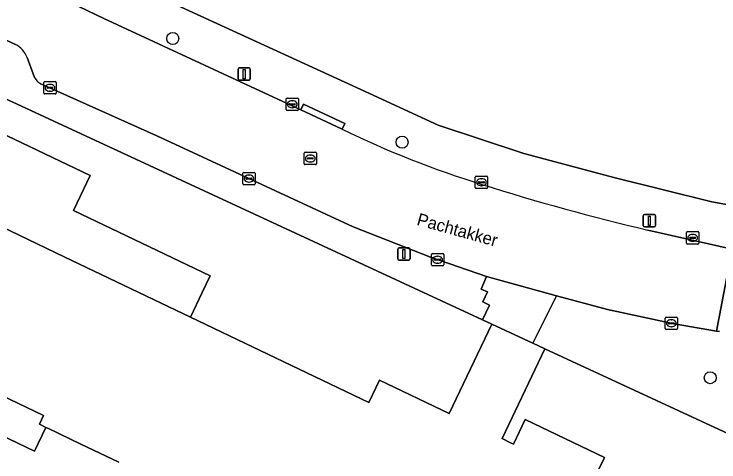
# Model space of a CAD drawing. Extents: x 161354 to 162026, y 386504 to 387460.
# Drawn here: x 161675.8 to 161732.9, y 386929.5 to 386965.7 of the extents above; entities that cross this region are included whole.
import ezdxf

# ---------------------------------------------------------------- set-up
doc = ezdxf.new("R2010")
doc.units = 0
for name, color, linetype in [('IMGEO_Boom', 7, 'Continuous'), ('IMGEO_Erf', 7, 'Continuous'), ('IMGEO_Kolk', 7, 'Continuous'), ('IMGEO_Lichtmast', 7, 'Continuous'), ('IMGEO_Openbare_ruimte_label', 7, 'Continuous'), ('IMGEO_Pand', 7, 'Continuous'), ('IMGEO_Rijbaan_lokaal_open', 7, 'Continuous'), ('IMGEO_Rioolput', 7, 'Continuous'), ('IMGEO_Voetpad_open', 7, 'Continuous')]:
    doc.layers.add(name, color=color, linetype=linetype)

msp = doc.modelspace()

# ---------------------------------------------------------------- linework, layer by layer
at = {"layer": 'IMGEO_Boom'}
for centre in [(161688.69, 386963.749), (161707.261, 386955.359), (161732.217, 386936.292)]:
    msp.add_circle(centre, 0.489, dxfattribs=at)
at = {"layer": 'IMGEO_Erf'}
for points in [[(161678.646, 386971.221), (161703.934, 386959.616), (161710.18, 386956.726), (161717.11, 386954.446), (161724.516, 386952.463), (161732.347, 386950.52), (161737.556, 386949.582)], [(161661.029, 386929.227), (161663.369, 386934.137), (161665.775, 386939.186), (161671.075, 386950.306), (161674.01, 386956.465), (161682.005, 386952.65), (161680.655, 386949.82), (161691.725, 386944.535), (161691.081, 386943.185), (161690.13, 386941.19), (161704.57, 386934.295), (161705.43, 386936.1), (161711.081, 386933.404), (161714.528, 386940.627), (161713.76, 386940.982), (161671.646, 386960.486), (161643.583, 386901.899)], [(161735.088, 386931.106), (161718.829, 386938.636), (161715.358, 386931.363), (161716.045, 386931.035), (161716.285, 386930.92), (161717.235, 386932.905), (161723.645, 386929.845), (161721.83, 386926.045)], [(161684.314, 386929.455), (161681.251, 386930.918), (161678.624, 386932.173), (161678.414, 386932.273), (161677.489, 386930.335), (161674.095, 386931.956), (161672.933, 386929.54), (161671.281, 386930.334), (161670.1, 386927.862)]]:
    msp.add_lwpolyline(points, dxfattribs=at)
at = {"layer": 'IMGEO_Kolk'}
for p, q in [((161678.322, 386960.258), (161679.174, 386960.258)), ((161678.247, 386959.332), (161678.247, 386960.184)), ((161678.506, 386959.752), (161678.506, 386959.764)), ((161678.944, 386959.715), (161678.546, 386959.715)), ((161678.549, 386959.801), (161678.947, 386959.801)), ((161678.735, 386960.038), (161678.76, 386960.038)), ((161678.99, 386959.764), (161678.99, 386959.752)), ((161679.248, 386960.184), (161679.248, 386959.332)), ((161679.174, 386959.258), (161678.322, 386959.258)), ((161678.758, 386959.478), (161678.733, 386959.478)), ((161697.867, 386958), (161697.867, 386958.852)), ((161697.942, 386958.926), (161698.794, 386958.926)), ((161698.355, 386958.706), (161698.38, 386958.706)), ((161698.868, 386958.852), (161698.868, 386958)), ((161698.126, 386958.42), (161698.126, 386958.432)), ((161698.564, 386958.383), (161698.166, 386958.383)), ((161698.169, 386958.469), (161698.567, 386958.469)), ((161698.378, 386958.146), (161698.353, 386958.146)), ((161698.61, 386958.432), (161698.61, 386958.42)), ((161698.794, 386957.926), (161697.942, 386957.926)), ((161694.363, 386951.983), (161694.363, 386952.835)), ((161694.438, 386952.909), (161695.29, 386952.909)), ((161695.364, 386952.835), (161695.364, 386951.983)), ((161694.622, 386952.403), (161694.622, 386952.415)), ((161695.06, 386952.366), (161694.662, 386952.366)), ((161694.665, 386952.452), (161695.063, 386952.452)), ((161694.851, 386952.689), (161694.876, 386952.689)), ((161695.106, 386952.415), (161695.106, 386952.403)), ((161713.188, 386951.683), (161713.188, 386952.535)), ((161713.263, 386952.609), (161714.115, 386952.609)), ((161713.676, 386952.389), (161713.701, 386952.389)), ((161714.189, 386952.535), (161714.189, 386951.683)), ((161695.29, 386951.909), (161694.438, 386951.909)), ((161694.874, 386952.129), (161694.849, 386952.129)), ((161713.447, 386952.103), (161713.447, 386952.115)), ((161713.885, 386952.066), (161713.487, 386952.066)), ((161713.49, 386952.152), (161713.888, 386952.152)), ((161713.699, 386951.829), (161713.674, 386951.829)), ((161713.931, 386952.115), (161713.931, 386952.103)), ((161714.115, 386951.609), (161713.263, 386951.609)), ((161730.289, 386947.189), (161730.289, 386948.041)), ((161730.364, 386948.115), (161731.216, 386948.115)), ((161730.777, 386947.895), (161730.802, 386947.895)), ((161731.29, 386948.041), (161731.29, 386947.189)), ((161731.216, 386947.115), (161730.364, 386947.115)), ((161730.548, 386947.609), (161730.548, 386947.621)), ((161730.986, 386947.572), (161730.588, 386947.572)), ((161730.591, 386947.658), (161730.989, 386947.658)), ((161730.8, 386947.335), (161730.775, 386947.335)), ((161731.032, 386947.621), (161731.032, 386947.609)), ((161709.637, 386945.417), (161709.637, 386946.269)), ((161709.712, 386946.343), (161710.564, 386946.343)), ((161710.125, 386946.123), (161710.15, 386946.123)), ((161710.638, 386946.269), (161710.638, 386945.417)), ((161709.896, 386945.837), (161709.896, 386945.849)), ((161710.334, 386945.8), (161709.936, 386945.8)), ((161709.939, 386945.886), (161710.337, 386945.886)), ((161710.148, 386945.563), (161710.123, 386945.563)), ((161710.38, 386945.849), (161710.38, 386945.837)), ((161710.564, 386945.343), (161709.712, 386945.343)), ((161728.563, 386940.272), (161728.563, 386941.124)), ((161728.638, 386941.198), (161729.49, 386941.198)), ((161729.051, 386940.978), (161729.076, 386940.978)), ((161729.564, 386941.124), (161729.564, 386940.272)), ((161728.822, 386940.692), (161728.822, 386940.704)), ((161729.26, 386940.655), (161728.862, 386940.655)), ((161728.865, 386940.741), (161729.263, 386940.741)), ((161729.074, 386940.418), (161729.049, 386940.418)), ((161729.306, 386940.704), (161729.306, 386940.692)), ((161729.49, 386940.198), (161728.638, 386940.198))]:
    msp.add_line(p, q, dxfattribs=at)
for points in [[(161678.322, 386960.258), (161679.174, 386960.258)], [(161678.247, 386959.332), (161678.247, 386960.184)], [(161679.248, 386960.184), (161679.248, 386959.332)], [(161679.174, 386959.258), (161678.322, 386959.258)], [(161697.867, 386958), (161697.867, 386958.852)], [(161697.942, 386958.926), (161698.794, 386958.926)], [(161698.868, 386958.852), (161698.868, 386958)], [(161698.794, 386957.926), (161697.942, 386957.926)], [(161694.363, 386951.983), (161694.363, 386952.835)], [(161694.438, 386952.909), (161695.29, 386952.909)], [(161695.364, 386952.835), (161695.364, 386951.983)], [(161713.188, 386951.683), (161713.188, 386952.535)], [(161713.263, 386952.609), (161714.115, 386952.609)], [(161714.189, 386952.535), (161714.189, 386951.683)], [(161695.29, 386951.909), (161694.438, 386951.909)], [(161714.115, 386951.609), (161713.263, 386951.609)], [(161730.289, 386947.189), (161730.289, 386948.041)], [(161730.364, 386948.115), (161731.216, 386948.115)], [(161731.29, 386948.041), (161731.29, 386947.189)], [(161731.216, 386947.115), (161730.364, 386947.115)], [(161709.637, 386945.417), (161709.637, 386946.269)], [(161709.712, 386946.343), (161710.564, 386946.343)], [(161710.638, 386946.269), (161710.638, 386945.417)], [(161710.564, 386945.343), (161709.712, 386945.343)], [(161728.563, 386940.272), (161728.563, 386941.124)], [(161728.638, 386941.198), (161729.49, 386941.198)], [(161729.564, 386941.124), (161729.564, 386940.272)], [(161729.49, 386940.198), (161728.638, 386940.198)]]:
    msp.add_lwpolyline(points, dxfattribs=at)
for centre, radius, start, end in [((161678.324, 386960.182), 0.0765, 91.552, 178.448), ((161678.324, 386960.182), 0.0765, 91.552, 178.448), ((161679.172, 386960.182), 0.0765, 1.552, 88.448), ((161679.172, 386960.182), 0.0765, 1.552, 88.448), ((161678.546, 386959.761), 0.0403, 85.8775, 175.7526), ((161678.543, 386959.751), 0.0366, 178.938, 274.7102), ((161678.947, 386959.758), 0.043, 264.8664, 352.4533), ((161678.951, 386959.763), 0.0386, 1.7309, 96.639), ((161678.324, 386959.334), 0.0765, 181.552, 268.448), ((161678.324, 386959.334), 0.0765, 181.552, 268.448), ((161679.172, 386959.334), 0.0765, 271.552, 358.448), ((161679.172, 386959.334), 0.0765, 271.552, 358.448), ((161697.944, 386958.85), 0.0765, 91.552, 178.448), ((161697.944, 386958.85), 0.0765, 91.552, 178.448), ((161698.792, 386958.85), 0.0765, 1.552, 88.448), ((161698.792, 386958.85), 0.0765, 1.552, 88.448), ((161697.944, 386958.002), 0.0765, 181.552, 268.448), ((161697.944, 386958.002), 0.0765, 181.552, 268.448), ((161698.166, 386958.429), 0.0403, 85.8775, 175.7526), ((161698.163, 386958.419), 0.0366, 178.938, 274.7102), ((161698.567, 386958.426), 0.043, 264.8664, 352.4533), ((161698.571, 386958.431), 0.0386, 1.7309, 96.639), ((161698.792, 386958.002), 0.0765, 271.552, 358.448), ((161698.792, 386958.002), 0.0765, 271.552, 358.448), ((161694.44, 386952.833), 0.0765, 91.552, 178.448), ((161694.44, 386952.833), 0.0765, 91.552, 178.448), ((161695.288, 386952.833), 0.0765, 1.552, 88.448), ((161695.288, 386952.833), 0.0765, 1.552, 88.448), ((161694.662, 386952.412), 0.0403, 85.8775, 175.7526), ((161694.659, 386952.402), 0.0366, 178.938, 274.7102), ((161695.063, 386952.409), 0.043, 264.8664, 352.4533), ((161695.067, 386952.414), 0.0386, 1.7309, 96.639), ((161713.265, 386952.533), 0.0765, 91.552, 178.448), ((161713.265, 386952.533), 0.0765, 91.552, 178.448), ((161714.113, 386952.533), 0.0765, 1.552, 88.448), ((161714.113, 386952.533), 0.0765, 1.552, 88.448), ((161694.44, 386951.985), 0.0765, 181.552, 268.448), ((161694.44, 386951.985), 0.0765, 181.552, 268.448), ((161695.288, 386951.985), 0.0765, 271.552, 358.448), ((161695.288, 386951.985), 0.0765, 271.552, 358.448), ((161713.265, 386951.685), 0.0765, 181.552, 268.448), ((161713.265, 386951.685), 0.0765, 181.552, 268.448), ((161713.487, 386952.112), 0.0403, 85.8775, 175.7526), ((161713.484, 386952.102), 0.0366, 178.938, 274.7102), ((161713.888, 386952.109), 0.043, 264.8664, 352.4533), ((161713.892, 386952.114), 0.0386, 1.7309, 96.639), ((161714.113, 386951.685), 0.0765, 271.552, 358.448), ((161714.113, 386951.685), 0.0765, 271.552, 358.448), ((161730.366, 386948.039), 0.0765, 91.552, 178.448), ((161730.366, 386948.039), 0.0765, 91.552, 178.448), ((161731.214, 386948.039), 0.0765, 1.552, 88.448), ((161731.214, 386948.039), 0.0765, 1.552, 88.448), ((161730.366, 386947.191), 0.0765, 181.552, 268.448), ((161730.366, 386947.191), 0.0765, 181.552, 268.448), ((161730.588, 386947.618), 0.0403, 85.8775, 175.7526), ((161730.585, 386947.608), 0.0366, 178.938, 274.7102), ((161730.989, 386947.615), 0.043, 264.8664, 352.4533), ((161730.993, 386947.62), 0.0386, 1.7309, 96.639), ((161731.214, 386947.191), 0.0765, 271.552, 358.448), ((161731.214, 386947.191), 0.0765, 271.552, 358.448), ((161709.714, 386946.267), 0.0765, 91.552, 178.448), ((161709.714, 386946.267), 0.0765, 91.552, 178.448), ((161710.562, 386946.267), 0.0765, 1.552, 88.448), ((161710.562, 386946.267), 0.0765, 1.552, 88.448), ((161709.714, 386945.419), 0.0765, 181.552, 268.448), ((161709.714, 386945.419), 0.0765, 181.552, 268.448), ((161709.936, 386945.846), 0.0403, 85.8775, 175.7526), ((161709.933, 386945.836), 0.0366, 178.938, 274.7102), ((161710.337, 386945.843), 0.043, 264.8664, 352.4533), ((161710.341, 386945.848), 0.0386, 1.7309, 96.639), ((161710.562, 386945.419), 0.0765, 271.552, 358.448), ((161710.562, 386945.419), 0.0765, 271.552, 358.448), ((161728.64, 386941.122), 0.0765, 91.552, 178.448), ((161728.64, 386941.122), 0.0765, 91.552, 178.448), ((161729.488, 386941.122), 0.0765, 1.552, 88.448), ((161729.488, 386941.122), 0.0765, 1.552, 88.448), ((161728.64, 386940.274), 0.0765, 181.552, 268.448), ((161728.64, 386940.274), 0.0765, 181.552, 268.448), ((161728.862, 386940.701), 0.0403, 85.8775, 175.7526), ((161728.859, 386940.691), 0.0366, 178.938, 274.7102), ((161729.263, 386940.698), 0.043, 264.8664, 352.4533), ((161729.267, 386940.703), 0.0386, 1.7309, 96.639), ((161729.488, 386940.274), 0.0765, 271.552, 358.448), ((161729.488, 386940.274), 0.0765, 271.552, 358.448)]:
    msp.add_arc(centre, radius, start, end, dxfattribs=at)
for centre, major_axis, ratio, start_param, end_param in [((161678.734, 386959.758), (-0.387, 0.002), 0.722429, 4.712389, 7.853982), ((161678.759, 386959.758), (-0.39, 0.002), 0.717154, 1.570796, 4.712389), ((161698.354, 386958.426), (-0.387, 0.002), 0.722429, 4.712389, 7.853982), ((161698.379, 386958.426), (-0.39, 0.002), 0.717154, 1.570796, 4.712389), ((161694.85, 386952.409), (-0.387, 0.002), 0.722429, 4.712389, 7.853982), ((161694.875, 386952.409), (-0.39, 0.002), 0.717154, 1.570796, 4.712389), ((161713.675, 386952.109), (-0.387, 0.002), 0.722429, 4.712389, 7.853982), ((161713.7, 386952.109), (-0.39, 0.002), 0.717154, 1.570796, 4.712389), ((161730.776, 386947.615), (-0.387, 0.002), 0.722429, 4.712389, 7.853982), ((161730.801, 386947.615), (-0.39, 0.002), 0.717154, 1.570796, 4.712389), ((161710.124, 386945.843), (-0.387, 0.002), 0.722429, 4.712389, 7.853982), ((161710.149, 386945.843), (-0.39, 0.002), 0.717154, 1.570796, 4.712389), ((161729.05, 386940.698), (-0.387, 0.002), 0.722429, 4.712389, 7.853982), ((161729.075, 386940.698), (-0.39, 0.002), 0.717154, 1.570796, 4.712389)]:
    msp.add_ellipse(centre, major_axis=major_axis, ratio=ratio, start_param=start_param, end_param=end_param, dxfattribs=at)
at = {"layer": 'IMGEO_Lichtmast'}
for p, q in [((161694.08, 386961.368), (161694.87, 386961.368)), ((161694.87, 386961.368), (161694.08, 386961.368)), ((161693.98, 386960.468), (161693.98, 386961.268)), ((161693.98, 386961.268), (161693.98, 386960.468)), ((161694.97, 386961.268), (161694.97, 386960.468)), ((161694.97, 386960.468), (161694.97, 386961.268)), ((161694.87, 386960.368), (161694.08, 386960.368)), ((161694.08, 386960.368), (161694.87, 386960.368)), ((161726.782, 386948.601), (161726.782, 386949.401)), ((161726.782, 386949.401), (161726.782, 386948.601)), ((161726.882, 386949.501), (161727.672, 386949.501)), ((161727.672, 386949.501), (161726.882, 386949.501)), ((161727.772, 386949.401), (161727.772, 386948.601)), ((161727.772, 386948.601), (161727.772, 386949.401)), ((161727.672, 386948.501), (161726.882, 386948.501)), ((161726.882, 386948.501), (161727.672, 386948.501)), ((161706.914, 386945.906), (161706.914, 386946.706)), ((161706.914, 386946.706), (161706.914, 386945.906)), ((161707.014, 386946.806), (161707.804, 386946.806)), ((161707.804, 386946.806), (161707.014, 386946.806)), ((161707.904, 386946.706), (161707.904, 386945.906)), ((161707.904, 386945.906), (161707.904, 386946.706)), ((161707.804, 386945.806), (161707.014, 386945.806)), ((161707.014, 386945.806), (161707.804, 386945.806))]:
    msp.add_line(p, q, dxfattribs=at)
for points in [[(161694.4, 386961.243), (161694.55, 386961.243), (161694.55, 386960.493), (161694.4, 386960.493), (161694.4, 386961.243)], [(161727.202, 386949.376), (161727.352, 386949.376), (161727.352, 386948.626), (161727.202, 386948.626), (161727.202, 386949.376)], [(161707.334, 386946.681), (161707.484, 386946.681), (161707.484, 386945.931), (161707.334, 386945.931), (161707.334, 386946.681)]]:
    msp.add_lwpolyline(points, dxfattribs=at)
for centre, start, end in [((161694.08, 386961.268), 90, 180), ((161694.08, 386961.268), 90, 180), ((161694.87, 386961.268), 0, 90), ((161694.87, 386961.268), 360, 90), ((161694.08, 386960.468), 180, 270), ((161694.08, 386960.468), 180, 270), ((161694.87, 386960.468), 270, 0), ((161694.87, 386960.468), 270, 0), ((161726.882, 386949.401), 90, 180), ((161726.882, 386949.401), 90, 180), ((161727.672, 386949.401), 0, 90), ((161727.672, 386949.401), 360, 90), ((161726.882, 386948.601), 180, 270), ((161726.882, 386948.601), 180, 270), ((161727.672, 386948.601), 270, 0), ((161727.672, 386948.601), 270, 0), ((161707.014, 386946.706), 90, 180), ((161707.014, 386946.706), 90, 180), ((161707.804, 386946.706), 0, 90), ((161707.804, 386946.706), 360, 90), ((161707.014, 386945.906), 180, 270), ((161707.014, 386945.906), 180, 270), ((161707.804, 386945.906), 270, 0), ((161707.804, 386945.906), 270, 0)]:
    msp.add_arc(centre, 0.1, start, end, dxfattribs=at)
at = {"layer": 'IMGEO_Pand'}
for points in [[(161690.13, 386941.19), (161691.081, 386943.185), (161691.725, 386944.535), (161680.655, 386949.82), (161682.005, 386952.65), (161674.01, 386956.465), (161671.075, 386950.306), (161679.908, 386946.08)], [(161665.775, 386939.186), (161663.369, 386934.137), (161671.281, 386930.334), (161672.933, 386929.54), (161674.095, 386931.956), (161677.489, 386930.335), (161678.414, 386932.273), (161677.888, 386932.525), (161678.233, 386933.248)]]:
    msp.add_lwpolyline(points, close=True, dxfattribs=at)
msp.add_lwpolyline([(161721.83, 386926.045), (161723.645, 386929.845), (161717.235, 386932.905), (161716.285, 386930.92), (161716.045, 386931.035), (161715.358, 386931.363), (161718.829, 386938.636), (161717.839, 386939.094), (161714.528, 386940.627), (161711.081, 386933.404), (161705.43, 386936.1), (161704.57, 386934.295), (161690.13, 386941.19), (161679.908, 386946.08), (161671.075, 386950.306), (161665.775, 386939.186), (161678.233, 386933.248), (161677.888, 386932.525), (161678.414, 386932.273), (161678.624, 386932.173), (161681.251, 386930.918), (161684.314, 386929.455)], dxfattribs=at)
at = {"layer": 'IMGEO_Rijbaan_lokaal_open'}
for points in [[(161702.406, 386956.407), (161699.061, 386957.966), (161683.099, 386965.38), (161676.467, 386968.571), (161675.409, 386969.085), (161673.318, 386964.474), (161675.946, 386963.269)], [(161676.893, 386962.201), (161677.506, 386960.583)], [(161678.003, 386960.075), (161678.748, 386959.758), (161679.333, 386959.485), (161687.401, 386955.87), (161703.302, 386948.501), (161709.571, 386946.045), (161714.103, 386944.494), (161719.773, 386942.92), (161723.886, 386941.805), (161729.304, 386940.649), (161732.735, 386940.067), (161733.994, 386946.701), (161727.174, 386948.237)], [(161751.822, 386944.575), (161742.214, 386945.593), (161735.378, 386946.407), (161733.994, 386946.701), (161732.735, 386940.067), (161732.963, 386940.028)]]:
    msp.add_lwpolyline(points, dxfattribs=at)
for centre, radius, start, end in [((161675.085, 386961.551), 1.922, 19.7615, 63.3656), ((161678.729, 386961.283), 1.409, 209.7691, 238.9767), ((161737.588, 387028.903), 80.581, 244.11308, 252.76875), ((161769.889, 387129.865), 186.583, 252.47907, 256.76586)]:
    msp.add_arc(centre, radius, start, end, dxfattribs=at)
at = {"layer": 'IMGEO_Rioolput'}
for p, q in [((161699.404, 386954.538), (161700.256, 386954.538)), ((161699.329, 386953.612), (161699.329, 386954.464)), ((161699.588, 386954.032), (161699.588, 386954.044)), ((161700.026, 386953.995), (161699.628, 386953.995)), ((161699.631, 386954.081), (161700.029, 386954.081)), ((161699.817, 386954.318), (161699.842, 386954.318)), ((161700.072, 386954.044), (161700.072, 386954.032)), ((161700.33, 386954.464), (161700.33, 386953.612)), ((161700.256, 386953.538), (161699.404, 386953.538)), ((161699.84, 386953.758), (161699.815, 386953.758))]:
    msp.add_line(p, q, dxfattribs=at)
for points in [[(161699.404, 386954.538), (161700.256, 386954.538)], [(161699.329, 386953.612), (161699.329, 386954.464)], [(161700.33, 386954.464), (161700.33, 386953.612)], [(161700.256, 386953.538), (161699.404, 386953.538)]]:
    msp.add_lwpolyline(points, dxfattribs=at)
for centre, radius, start, end in [((161699.406, 386954.462), 0.0765, 91.552, 178.448), ((161699.406, 386954.462), 0.0765, 91.552, 178.448), ((161700.254, 386954.462), 0.0765, 1.552, 88.448), ((161700.254, 386954.462), 0.0765, 1.552, 88.448), ((161699.628, 386954.041), 0.0403, 85.8775, 175.7526), ((161699.625, 386954.031), 0.0366, 178.938, 274.7102), ((161700.029, 386954.038), 0.043, 264.8664, 352.4533), ((161700.033, 386954.043), 0.0386, 1.7309, 96.639), ((161699.406, 386953.614), 0.0765, 181.552, 268.448), ((161699.406, 386953.614), 0.0765, 181.552, 268.448), ((161700.254, 386953.614), 0.0765, 271.552, 358.448), ((161700.254, 386953.614), 0.0765, 271.552, 358.448)]:
    msp.add_arc(centre, radius, start, end, dxfattribs=at)
for centre, major_axis, ratio, start_param, end_param in [((161699.816, 386954.038), (-0.387, 0.002), 0.722429, 4.712389, 7.853982), ((161699.841, 386954.038), (-0.39, 0.002), 0.717154, 1.570796, 4.712389)]:
    msp.add_ellipse(centre, major_axis=major_axis, ratio=ratio, start_param=start_param, end_param=end_param, dxfattribs=at)
at = {"layer": 'IMGEO_Voetpad_open'}
for points in [[(161677.419, 386973.992), (161675.409, 386969.085), (161676.467, 386968.571), (161683.099, 386965.38), (161699.061, 386957.966), (161699.268, 386958.42), (161702.613, 386956.861), (161702.406, 386956.407)], [(161756.72, 386947.593), (161748.381, 386948.463), (161746.595, 386948.672), (161739.488, 386949.384), (161737.556, 386949.582), (161732.347, 386950.52), (161724.516, 386952.463), (161717.11, 386954.446), (161710.18, 386956.726), (161703.934, 386959.616), (161678.646, 386971.221)], [(161675.946, 386963.269), (161673.318, 386964.474), (161671.646, 386960.486), (161713.76, 386940.982), (161714.341, 386942.16), (161713.8, 386942.424), (161714.182, 386943.237), (161713.659, 386943.466), (161714.103, 386944.494), (161709.571, 386946.045), (161703.302, 386948.501), (161687.401, 386955.87)], [(161677.506, 386960.583), (161676.893, 386962.201)], [(161687.401, 386955.87), (161679.333, 386959.485), (161678.748, 386959.758), (161678.003, 386960.075)], [(161727.174, 386948.237), (161733.994, 386946.701), (161735.378, 386946.407), (161742.214, 386945.593), (161751.822, 386944.575), (161805.61, 386939.045)], [(161732.963, 386940.028), (161732.735, 386940.067), (161729.304, 386940.649), (161723.886, 386941.805), (161719.773, 386942.92), (161717.839, 386939.094), (161718.829, 386938.636), (161735.088, 386931.106), (161737.658, 386929.867), (161737.844, 386932.849), (161737.76, 386933.595)]]:
    msp.add_lwpolyline(points, dxfattribs=at)
for points in [[(161699.268, 386958.42), (161699.061, 386957.966), (161702.406, 386956.407), (161702.613, 386956.861)], [(161714.528, 386940.627), (161717.839, 386939.094), (161719.773, 386942.92), (161714.103, 386944.494), (161713.659, 386943.466), (161714.182, 386943.237), (161713.8, 386942.424), (161714.341, 386942.16), (161713.76, 386940.982)]]:
    msp.add_lwpolyline(points, close=True, dxfattribs=at)
for centre, radius, start, end in [((161675.085, 386961.551), 1.922, 19.7615, 63.3656), ((161678.729, 386961.283), 1.409, 209.7691, 238.9767), ((161737.588, 387028.903), 80.581, 244.11308, 252.76875), ((161769.889, 387129.865), 186.583, 252.47907, 256.76586)]:
    msp.add_arc(centre, radius, start, end, dxfattribs=at)

# ---------------------------------------------------------------- texts
at = {"layer": 'IMGEO_Openbare_ruimte_label'}
msp.add_text('Pachtakker', height=1, rotation=344.574, dxfattribs=at).set_placement((161708.386, 386948.674))

doc.saveas('drawing.dxf')
